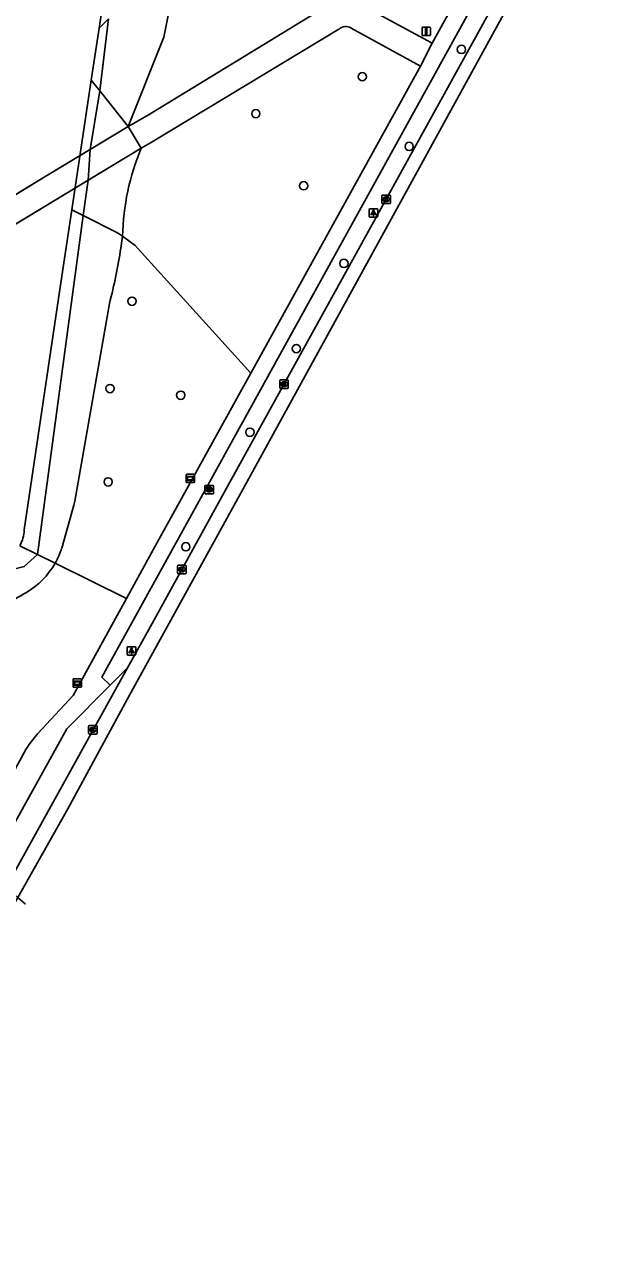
# Model space of a CAD drawing. Extents: x 162812 to 163818, y 381639 to 382470.
# Drawn here: x 163299.1 to 163367.9, y 381661.5 to 381804.9 of the extents above; entities that cross this region are included whole.
import ezdxf

# ---------------------------------------------------------------- set-up
doc = ezdxf.new("R2010")
doc.units = 0
for name, color, linetype in [('IMGEO_Boom', 7, 'Continuous'), ('IMGEO_Brandkraan', 7, 'Continuous'), ('IMGEO_Dek', 7, 'Continuous'), ('IMGEO_Duiker', 7, 'Continuous'), ('IMGEO_Groenvoorziening', 7, 'Continuous'), ('IMGEO_Kolk', 7, 'Continuous'), ('IMGEO_Lichtpunt', 7, 'Continuous'), ('IMGEO_Meer_plas_ven_vijver', 7, 'Continuous'), ('IMGEO_Oever', 7, 'Continuous'), ('IMGEO_OVBaan_open', 7, 'Continuous'), ('IMGEO_Rijbaan_lokaal_gesloten', 7, 'Continuous'), ('IMGEO_Verkeersbordpaal', 7, 'Continuous'), ('IMGEO_Verklikker', 7, 'Continuous'), ('IMGEO_Voetpad_gesloten', 7, 'Continuous'), ('IMGEO_Voetpad_open', 7, 'Continuous'), ('IMGEO_Walbescherming', 7, 'Continuous')]:
    doc.layers.add(name, color=color, linetype=linetype)

msp = doc.modelspace()

# ---------------------------------------------------------------- linework, layer by layer
at = {"layer": 'IMGEO_Boom'}
for centre in [(163350.76, 381801.94), (163339.05, 381798.72), (163326.46, 381794.35), (163344.58, 381790.48), (163332.11, 381785.83), (163336.87, 381776.65), (163311.83, 381772.18), (163331.25, 381766.58), (163309.23, 381761.86), (163317.59, 381761.07), (163325.76, 381756.7), (163309.01, 381750.83), (163318.19, 381743.16)]:
    msp.add_circle(centre, 0.489, dxfattribs=at)
at = {"layer": 'IMGEO_Brandkraan'}
for p, q in [((163320.45, 381749.49), (163320.45, 381750.34)), ((163320.53, 381750.42), (163321.38, 381750.42)), ((163320.94, 381750.2), (163320.97, 381750.2)), ((163321.45, 381750.34), (163321.45, 381749.49)), ((163321.38, 381749.42), (163320.53, 381749.42)), ((163320.96, 381749.64), (163320.94, 381749.64))]:
    msp.add_line(p, q, dxfattribs=at)
for points in [[(163320.45, 381749.49), (163320.45, 381750.34)], [(163320.53, 381750.42), (163321.38, 381750.42)], [(163320.8, 381750.12), (163320.8, 381749.72), (163321.01, 381749.72)], [(163321.03, 381750.12), (163320.8, 381750.12)], [(163320.98, 381750.03), (163320.93, 381750.03), (163320.93, 381749.96)], [(163320.93, 381749.96), (163320.98, 381749.96)], [(163320.99, 381749.88), (163320.93, 381749.88), (163320.93, 381749.8)], [(163320.93, 381749.8), (163320.99, 381749.8)], [(163321.45, 381750.34), (163321.45, 381749.49)], [(163321.38, 381749.42), (163320.53, 381749.42)]]:
    msp.add_lwpolyline(points, dxfattribs=at)
for centre, radius, start, end in [((163320.53, 381750.34), 0.0765, 91.552, 178.448), ((163320.53, 381750.34), 0.0765, 91.552, 178.448), ((163320.98, 381750), 0.0379, 267.8285, 90.9355), ((163320.99, 381749.84), 0.0404, 269.8759, 90.5077), ((163321.04, 381749.97), 0.145, 59.4692, 91.5367), ((163321.06, 381750.02), 0.0922, 285.5137, 58.1501), ((163321.07, 381749.83), 0.105, 301.3115, 78.989), ((163321.38, 381750.34), 0.0765, 1.552, 88.448), ((163321.38, 381750.34), 0.0765, 1.552, 88.448), ((163320.53, 381749.49), 0.0765, 181.552, 268.448), ((163320.53, 381749.49), 0.0765, 181.552, 268.448), ((163321.02, 381749.97), 0.251, 268.6676, 293.5347), ((163321.38, 381749.49), 0.0765, 271.552, 358.448), ((163321.38, 381749.49), 0.0765, 271.552, 358.448)]:
    msp.add_arc(centre, radius, start, end, dxfattribs=at)
for centre, major_axis, ratio, start_param, end_param in [((163320.94, 381749.92), (-0.387, 0.002), 0.722429, 4.712389, 7.853982), ((163320.96, 381749.92), (-0.39, 0.002), 0.717154, 1.570796, 4.712389)]:
    msp.add_ellipse(centre, major_axis=major_axis, ratio=ratio, start_param=start_param, end_param=end_param, dxfattribs=at)
at = {"layer": 'IMGEO_Dek'}
msp.add_lwpolyline([(163312.91, 381790.28), (163311.37, 381792.83), (163301.46, 381786.83), (163289.13, 381779.34), (163290.66, 381776.83), (163302.96, 381784.25)], close=True, dxfattribs=at)
at = {"layer": 'IMGEO_Duiker'}
msp.add_lwpolyline([(163299.25, 381700.91), (163298.33, 381701.71), (163296.94, 381702.92), (163295.24, 381704.4), (163292.88, 381706.46), (163291.9, 381707.3), (163289.07, 381709.77), (163288.47, 381712.03), (163283.01, 381732.74), (163281.67, 381737.82), (163281.62, 381738.02)], dxfattribs=at)
at = {"layer": 'IMGEO_Groenvoorziening'}
for points in [[(163320.93, 381831.59), (163318.62, 381818.62), (163315.58, 381803.38), (163311.37, 381792.83)], [(163308.01, 381797.05), (163309.06, 381805.57)], [(163306.04, 381782.31), (163306.64, 381786.48), (163306.9, 381790.13), (163308.01, 381797.05)], [(163311.37, 381792.83), (163308.01, 381797.05)], [(163300.65, 381742.25), (163306.04, 381782.31)], [(163306.04, 381782.31), (163310.11, 381780.28), (163310.7, 381779.86)], [(163310.51, 381778.47), (163310.7, 381779.86)], [(163310.7, 381779.86), (163312.22, 381778.77), (163325.88, 381763.69)], [(163303.52, 381742.98), (163304.94, 381748.08), (163305.07, 381748.55), (163309.16, 381771.92)], [(163300.65, 381742.25), (163299.09, 381740.82), (163282.03, 381736.47), (163277.21, 381735.24), (163273.92, 381735.24), (163271.47, 381736.13), (163265.65, 381754.32), (163266.21, 381756.16), (163268.33, 381757.61), (163270.16, 381758.64)], [(163300.65, 381742.25), (163302.75, 381741.22)], [(163311.18, 381737.05), (163302.75, 381741.22)]]:
    msp.add_lwpolyline(points, dxfattribs=at)
for centre, radius, start, end in [((163339.54, 381779.19), 28.84, 157.385, 178.6681), ((163251.86, 381787.15), 59.29, 345.1149, 351.5833), ((163294.58, 381745.86), 9.39, 330.3671, 342.1077), ((163294.55, 381745.87), 9.42, 300.2316, 330.4287), ((163288.83, 381754.59), 19.84, 285.3532, 301.8248)]:
    msp.add_arc(centre, radius, start, end, dxfattribs=at)
at = {"layer": 'IMGEO_Kolk'}
for p, q in [((163341.36, 381783.8), (163341.36, 381784.65)), ((163341.43, 381784.73), (163342.28, 381784.73)), ((163341.84, 381784.51), (163341.87, 381784.51)), ((163342.36, 381784.65), (163342.36, 381783.8)), ((163342.28, 381783.73), (163341.43, 381783.73)), ((163341.87, 381783.95), (163341.84, 381783.95)), ((163329.3, 381761.96), (163329.3, 381762.81)), ((163329.37, 381762.88), (163330.23, 381762.88)), ((163329.79, 381762.66), (163329.81, 381762.66)), ((163330.3, 381762.81), (163330.3, 381761.96)), ((163330.23, 381761.88), (163329.37, 381761.88)), ((163329.81, 381762.1), (163329.79, 381762.1)), ((163317.21, 381740.05), (163317.21, 381740.9)), ((163317.29, 381740.98), (163318.14, 381740.98)), ((163318.14, 381739.98), (163317.29, 381739.98)), ((163317.7, 381740.76), (163317.73, 381740.76)), ((163317.72, 381740.2), (163317.7, 381740.2)), ((163318.21, 381740.9), (163318.21, 381740.05)), ((163306.7, 381721.11), (163306.7, 381721.96)), ((163306.77, 381722.03), (163307.63, 381722.03)), ((163307.19, 381721.81), (163307.21, 381721.81)), ((163307.21, 381721.25), (163307.19, 381721.25)), ((163307.7, 381721.96), (163307.7, 381721.11)), ((163307.63, 381721.03), (163306.77, 381721.03))]:
    msp.add_line(p, q, dxfattribs=at)
for points in [[(163341.36, 381783.8), (163341.36, 381784.65)], [(163341.43, 381784.73), (163342.28, 381784.73)], [(163341.68, 381784.43), (163341.8, 381784.43), (163341.8, 381784.28), (163341.93, 381784.43), (163342.09, 381784.43), (163341.95, 381784.28), (163342.1, 381784.03), (163341.95, 381784.03), (163341.86, 381784.19), (163341.8, 381784.13), (163341.8, 381784.03), (163341.68, 381784.03), (163341.68, 381784.43)], [(163342.36, 381784.65), (163342.36, 381783.8)], [(163342.28, 381783.73), (163341.43, 381783.73)], [(163329.3, 381761.96), (163329.3, 381762.81)], [(163329.37, 381762.88), (163330.23, 381762.88)], [(163330.3, 381762.81), (163330.3, 381761.96)], [(163330.23, 381761.88), (163329.37, 381761.88)], [(163329.62, 381762.58), (163329.74, 381762.58), (163329.74, 381762.43), (163329.87, 381762.58), (163330.04, 381762.58), (163329.89, 381762.43), (163330.04, 381762.18), (163329.89, 381762.18), (163329.81, 381762.35), (163329.74, 381762.28), (163329.74, 381762.18), (163329.62, 381762.18), (163329.62, 381762.58)], [(163317.21, 381740.05), (163317.21, 381740.9)], [(163317.29, 381740.98), (163318.14, 381740.98)], [(163318.14, 381739.98), (163317.29, 381739.98)], [(163317.53, 381740.68), (163317.66, 381740.68), (163317.66, 381740.53), (163317.79, 381740.68), (163317.95, 381740.68), (163317.8, 381740.53), (163317.96, 381740.28), (163317.8, 381740.28), (163317.72, 381740.44), (163317.66, 381740.37), (163317.66, 381740.28), (163317.53, 381740.28), (163317.53, 381740.68)], [(163318.21, 381740.9), (163318.21, 381740.05)], [(163306.7, 381721.11), (163306.7, 381721.96)], [(163306.77, 381722.03), (163307.63, 381722.03)], [(163307.02, 381721.73), (163307.14, 381721.73), (163307.14, 381721.58), (163307.27, 381721.73), (163307.44, 381721.73), (163307.29, 381721.58), (163307.44, 381721.33), (163307.29, 381721.33), (163307.21, 381721.5), (163307.14, 381721.43), (163307.14, 381721.33), (163307.02, 381721.33), (163307.02, 381721.73)], [(163307.7, 381721.96), (163307.7, 381721.11)], [(163307.63, 381721.03), (163306.77, 381721.03)]]:
    msp.add_lwpolyline(points, dxfattribs=at)
for centre, start, end in [((163341.43, 381784.65), 91.552, 178.448), ((163341.43, 381784.65), 91.552, 178.448), ((163342.28, 381784.65), 1.552, 88.448), ((163342.28, 381784.65), 1.552, 88.448), ((163341.43, 381783.8), 181.552, 268.448), ((163341.43, 381783.8), 181.552, 268.448), ((163342.28, 381783.8), 271.552, 358.448), ((163342.28, 381783.8), 271.552, 358.448), ((163329.38, 381762.81), 91.552, 178.448), ((163329.38, 381762.81), 91.552, 178.448), ((163330.22, 381762.81), 1.552, 88.448), ((163330.22, 381762.81), 1.552, 88.448), ((163329.38, 381761.96), 181.552, 268.448), ((163329.38, 381761.96), 181.552, 268.448), ((163330.22, 381761.96), 271.552, 358.448), ((163330.22, 381761.96), 271.552, 358.448), ((163317.29, 381740.9), 91.552, 178.448), ((163317.29, 381740.9), 91.552, 178.448), ((163317.29, 381740.05), 181.552, 268.448), ((163317.29, 381740.05), 181.552, 268.448), ((163318.14, 381740.9), 1.552, 88.448), ((163318.14, 381740.9), 1.552, 88.448), ((163318.14, 381740.05), 271.552, 358.448), ((163318.14, 381740.05), 271.552, 358.448), ((163306.78, 381721.96), 91.552, 178.448), ((163306.78, 381721.96), 91.552, 178.448), ((163306.78, 381721.11), 181.552, 268.448), ((163306.78, 381721.11), 181.552, 268.448), ((163307.62, 381721.96), 1.552, 88.448), ((163307.62, 381721.96), 1.552, 88.448), ((163307.62, 381721.11), 271.552, 358.448), ((163307.62, 381721.11), 271.552, 358.448)]:
    msp.add_arc(centre, 0.0765, start, end, dxfattribs=at)
for centre, major_axis, ratio, start_param, end_param in [((163341.84, 381784.23), (-0.387, 0.002), 0.722429, 4.712389, 7.853982), ((163341.87, 381784.23), (-0.39, 0.002), 0.717154, 1.570796, 4.712389), ((163329.79, 381762.38), (-0.387, 0.002), 0.722429, 4.712389, 7.853982), ((163329.81, 381762.38), (-0.39, 0.002), 0.717154, 1.570796, 4.712389), ((163317.7, 381740.48), (-0.387, 0.002), 0.722429, 4.712389, 7.853982), ((163317.72, 381740.48), (-0.39, 0.002), 0.717154, 1.570796, 4.712389), ((163307.19, 381721.53), (-0.387, 0.002), 0.722429, 4.712389, 7.853982), ((163307.21, 381721.53), (-0.39, 0.002), 0.717154, 1.570796, 4.712389)]:
    msp.add_ellipse(centre, major_axis=major_axis, ratio=ratio, start_param=start_param, end_param=end_param, dxfattribs=at)
at = {"layer": 'IMGEO_Lichtpunt'}
for p, q in [((163339.86, 381783.02), (163339.86, 381782.22)), ((163339.86, 381783.02), (163339.86, 381782.22)), ((163340.76, 381783.12), (163339.96, 381783.12)), ((163340.76, 381783.12), (163339.96, 381783.12)), ((163340.86, 381782.22), (163340.86, 381783.02)), ((163340.86, 381782.22), (163340.86, 381783.02)), ((163339.96, 381782.12), (163340.76, 381782.12)), ((163339.96, 381782.12), (163340.76, 381782.12)), ((163311.27, 381731.25), (163311.27, 381730.44)), ((163311.27, 381731.25), (163311.27, 381730.44)), ((163312.17, 381731.35), (163311.36, 381731.35)), ((163312.17, 381731.35), (163311.36, 381731.35)), ((163312.27, 381730.44), (163312.27, 381731.25)), ((163312.27, 381730.44), (163312.27, 381731.25)), ((163311.36, 381730.35), (163312.17, 381730.35)), ((163311.36, 381730.35), (163312.17, 381730.35))]:
    msp.add_line(p, q, dxfattribs=at)
for points in [[(163340.24, 381782.69), (163340.27, 381782.66), (163340.09, 381782.4), (163340.05, 381782.42), (163340.24, 381782.69)], [(163340.34, 381782.64), (163340.39, 381782.64), (163340.39, 381782.32), (163340.34, 381782.32), (163340.34, 381782.64)], [(163340.45, 381782.66), (163340.49, 381782.69), (163340.67, 381782.42), (163340.63, 381782.4), (163340.45, 381782.66)], [(163311.64, 381730.91), (163311.68, 381730.89), (163311.5, 381730.62), (163311.46, 381730.65), (163311.64, 381730.91)], [(163311.75, 381730.87), (163311.79, 381730.87), (163311.79, 381730.54), (163311.75, 381730.54), (163311.75, 381730.87)], [(163311.86, 381730.89), (163311.89, 381730.91), (163312.08, 381730.65), (163312.04, 381730.62), (163311.86, 381730.89)]]:
    msp.add_lwpolyline(points, dxfattribs=at)
for centre in [(163340.36, 381782.82), (163311.77, 381731.05)]:
    msp.add_circle(centre, 0.0994, dxfattribs=at)
for centre, start, end in [((163339.96, 381783.02), 90, 180), ((163339.96, 381783.02), 90, 180), ((163340.76, 381783.02), 0, 90), ((163340.76, 381783.02), 0, 90), ((163339.96, 381782.22), 180, 270), ((163339.96, 381782.22), 180, 270), ((163340.76, 381782.22), 270, 0), ((163340.76, 381782.22), 270, 360), ((163311.36, 381731.25), 90, 180), ((163311.36, 381731.25), 90, 180), ((163312.17, 381731.25), 0, 90), ((163312.17, 381731.25), 0, 90), ((163311.36, 381730.44), 180, 270), ((163311.36, 381730.44), 180, 270), ((163312.17, 381730.44), 270, 0), ((163312.17, 381730.44), 270, 360)]:
    msp.add_arc(centre, 0.0946, start, end, dxfattribs=at)
at = {"layer": 'IMGEO_Meer_plas_ven_vijver'}
for points in [[(163307.96, 381804.47), (163308.11, 381805.49), (163311.5, 381826.97), (163311.89, 381829.52), (163312.53, 381833.66)], [(163307.02, 381798.29), (163307.96, 381804.47)], [(163304.71, 381782.98), (163307.02, 381798.29)], [(163299.1, 381745.15), (163303.4, 381774.35), (163304.71, 381782.98)]]:
    msp.add_lwpolyline(points, dxfattribs=at)
msp.add_arc((163295.31, 381745.25), 3.79, 328.9031, 358.4983, dxfattribs=at)
at = {"layer": 'IMGEO_Oever'}
for points in [[(163309.06, 381805.57), (163307.96, 381804.47)], [(163308.01, 381797.05), (163307.02, 381798.29)], [(163306.04, 381782.31), (163304.71, 381782.98)], [(163298.56, 381743.29), (163300.65, 381742.25)]]:
    msp.add_lwpolyline(points, dxfattribs=at)
at = {"layer": 'IMGEO_OVBaan_open'}
for points in [[(163294.77, 381698.99), (163296.94, 381702.92), (163311.28, 381728.85)], [(163309.24, 381726.8), (163311.28, 381728.85)], [(163309.24, 381726.8), (163304.13, 381721.64), (163295.37, 381705.91), (163295.24, 381704.4), (163294.77, 381698.99)]]:
    msp.add_lwpolyline(points, dxfattribs=at)
at = {"layer": 'IMGEO_Rijbaan_lokaal_gesloten'}
for points in [[(163311.28, 381728.85), (163314.2, 381734.1), (163322.97, 381750), (163366.61, 381829.08)], [(163367.92, 381828.37), (163324.95, 381750.02), (163311.53, 381725.62), (163304.26, 381712.2), (163298.33, 381701.71), (163291.59, 381689.8), (163283.56, 381675.18), (163279.05, 381667.97), (163273.73, 381661.5)]]:
    msp.add_lwpolyline(points, dxfattribs=at)
at = {"layer": 'IMGEO_Verkeersbordpaal'}
for p, q in [((163346.1, 381803.67), (163346.1, 381804.47)), ((163346.1, 381804.47), (163346.1, 381803.67)), ((163346.2, 381804.57), (163346.99, 381804.57)), ((163346.99, 381804.57), (163346.2, 381804.57)), ((163347.09, 381804.47), (163347.09, 381803.67)), ((163347.09, 381803.67), (163347.09, 381804.47)), ((163346.99, 381803.57), (163346.2, 381803.57)), ((163346.2, 381803.57), (163346.99, 381803.57))]:
    msp.add_line(p, q, dxfattribs=at)
msp.add_lwpolyline([(163346.52, 381804.44), (163346.67, 381804.44), (163346.67, 381803.69), (163346.52, 381803.69), (163346.52, 381804.44)], dxfattribs=at)
for centre, start, end in [((163346.2, 381804.47), 90, 180), ((163346.2, 381804.47), 90, 180), ((163346.99, 381804.47), 0, 90), ((163346.99, 381804.47), 360, 90), ((163346.2, 381803.67), 180, 270), ((163346.2, 381803.67), 180, 270), ((163346.99, 381803.67), 270, 0), ((163346.99, 381803.67), 270, 0)]:
    msp.add_arc(centre, 0.1, start, end, dxfattribs=at)
at = {"layer": 'IMGEO_Verklikker'}
for p, q in [((163318.23, 381750.84), (163318.23, 381751.64)), ((163318.23, 381751.64), (163318.23, 381750.84)), ((163318.33, 381751.74), (163319.12, 381751.74)), ((163319.12, 381751.74), (163318.33, 381751.74)), ((163319.22, 381751.64), (163319.22, 381750.84)), ((163319.22, 381750.84), (163319.22, 381751.64)), ((163319.12, 381750.74), (163318.33, 381750.74)), ((163318.33, 381750.74), (163319.12, 381750.74)), ((163304.86, 381726.65), (163304.86, 381727.45)), ((163304.86, 381727.45), (163304.86, 381726.65)), ((163304.96, 381727.55), (163305.75, 381727.55)), ((163305.75, 381727.55), (163304.96, 381727.55)), ((163305.85, 381727.45), (163305.85, 381726.65)), ((163305.85, 381726.65), (163305.85, 381727.45)), ((163305.75, 381726.55), (163304.96, 381726.55)), ((163304.96, 381726.55), (163305.75, 381726.55))]:
    msp.add_line(p, q, dxfattribs=at)
for points in [[(163318.33, 381751.48), (163319.12, 381751.48), (163319.12, 381751.01), (163318.33, 381751.01), (163318.33, 381751.48)], [(163318.39, 381751.41), (163318.39, 381751.08), (163319.05, 381751.08), (163319.05, 381751.41), (163318.39, 381751.41)], [(163304.96, 381727.28), (163305.75, 381727.28), (163305.75, 381726.81), (163304.96, 381726.81), (163304.96, 381727.28)], [(163305.03, 381727.21), (163305.03, 381726.88), (163305.68, 381726.88), (163305.68, 381727.21), (163305.03, 381727.21)]]:
    msp.add_lwpolyline(points, dxfattribs=at)
for centre, start, end in [((163318.33, 381751.64), 90, 180), ((163318.33, 381751.64), 90, 180), ((163319.12, 381751.64), 0, 90), ((163319.12, 381751.64), 360, 90), ((163318.33, 381750.84), 180, 270), ((163318.33, 381750.84), 180, 270), ((163319.12, 381750.84), 270, 0), ((163319.12, 381750.84), 270, 0), ((163304.96, 381727.45), 90, 180), ((163304.96, 381727.45), 90, 180), ((163305.75, 381727.45), 0, 90), ((163305.75, 381727.45), 360, 90), ((163304.96, 381726.65), 180, 270), ((163304.96, 381726.65), 180, 270), ((163305.75, 381726.65), 270, 0), ((163305.75, 381726.65), 270, 0)]:
    msp.add_arc(centre, 0.1, start, end, dxfattribs=at)
at = {"layer": 'IMGEO_Voetpad_gesloten'}
for points in [[(163334.2, 381806.66), (163313.66, 381794.15), (163311.37, 381792.83)], [(163347.29, 381802.67), (163339.92, 381806.67)], [(163312.91, 381790.28), (163314.02, 381790.92), (163336.26, 381804.32)], [(163337.73, 381804.47), (163345.9, 381799.97)], [(163345.9, 381799.97), (163347.29, 381802.67)], [(163311.37, 381792.83), (163312.91, 381790.28)]]:
    msp.add_lwpolyline(points, dxfattribs=at)
msp.add_arc((163337.09, 381803.44), 1.21, 57.8591, 133.6006, dxfattribs=at)
at = {"layer": 'IMGEO_Voetpad_open'}
for points in [[(163365.79, 381831.95), (163308.28, 381727.74), (163309.24, 381726.8)], [(163362.53, 381830.32), (163347.29, 381802.67)], [(163325.88, 381763.69), (163345.9, 381799.97)], [(163306.64, 381786.48), (163312.91, 381790.28), (163311.37, 381792.83), (163306.9, 381790.13), (163301.46, 381786.83), (163292.31, 381781.27), (163289.13, 381779.34), (163290.66, 381776.83), (163293.11, 381778.31), (163302.96, 381784.25), (163306.64, 381786.48)], [(163325.88, 381763.69), (163314.82, 381743.65), (163311.18, 381737.05)], [(163296.29, 381713.67), (163299.28, 381719.19), (163299.75, 381719.9), (163300.66, 381721.05), (163304.86, 381725.6), (163311.18, 381737.05)]]:
    msp.add_lwpolyline(points, dxfattribs=at)
at = {"layer": 'IMGEO_Walbescherming'}
for points in [[(163304.71, 381782.98), (163307.02, 381798.29), (163307.96, 381804.47), (163308.11, 381805.49), (163311.5, 381826.97)], [(163299.1, 381745.15), (163303.4, 381774.35), (163304.71, 381782.98)]]:
    msp.add_lwpolyline(points, dxfattribs=at)
msp.add_arc((163295.31, 381745.25), 3.79, 328.9031, 358.4983, dxfattribs=at)

doc.saveas('drawing.dxf')
